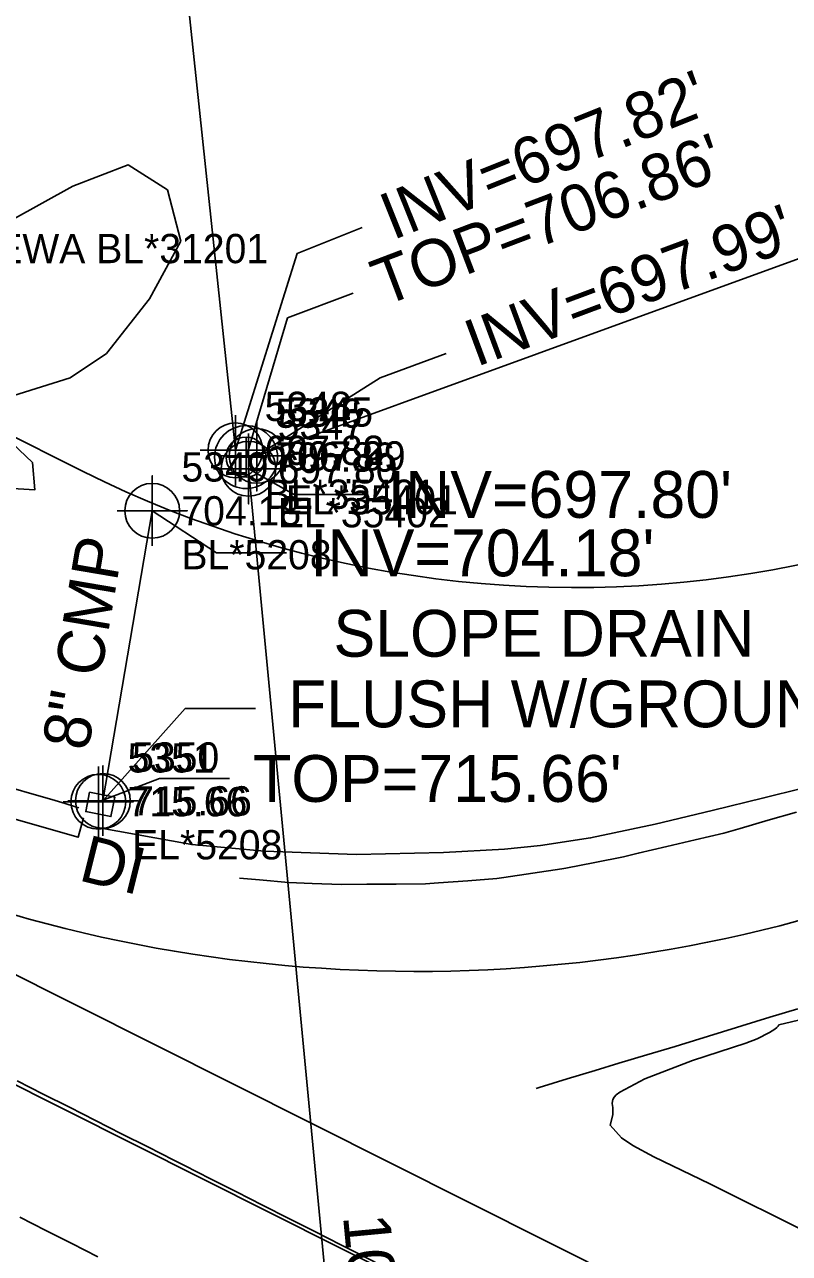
# Model space of a CAD drawing. Extents: x 1516784 to 1522736, y 634838 to 639369.
# Drawn here: x 1519972 to 1520037.3, y 638354.5 to 638459.4 of the extents above; entities that cross this region are included whole.
import ezdxf

# ---------------------------------------------------------------- set-up
doc = ezdxf.new("R2010")
doc.units = 0
for name, color, linetype in [('COGO Default Point Elevation', 7, 'Continuous'), ('COGO Default Point Number', 7, 'Continuous'), ('Exist Environmental Wetland Boundary Cogo Number', 7, 'Continuous'), ('Exist Environmental Wetland Boundary Text', 7, 'Continuous'), ('Exist Right of Way Line', 7, 'Continuous'), ('Exist Structure Minor Drop Inlet', 7, 'Continuous'), ('Exist Structure Minor Drop Inlet Cogo Elevation', 7, 'Continuous'), ('Exist Structure Minor Drop Inlet Cogo Number', 7, 'Continuous'), ('Exist Structure Minor Drop Inlet Cogo Point CELL', 7, 'Continuous'), ('Exist Structure Minor Drop Inlet Leader', 7, 'Continuous'), ('Exist Structure Minor Drop Inlet Text', 7, 'Continuous'), ('Exist Structure Minor Drop Inlet Top Elevation', 7, 'Continuous'), ('Exist Structure Minor Head and End Wall Cogo Comment', 7, 'Continuous'), ('Exist Structure Minor Pipes CMP 8 Inch', 7, 'Continuous'), ('Exist Structure Minor Pipes CMP 8 Inch Cogo Comment', 7, 'Continuous'), ('Exist Structure Minor Pipes CMP 8 Inch Cogo Elevation', 7, 'Continuous'), ('Exist Structure Minor Pipes CMP 8 Inch Cogo Number', 7, 'Continuous'), ('Exist Structure Minor Pipes CMP 8 Inch Cogo Point CELL', 7, 'Continuous'), ('Exist Structure Minor Pipes CMP 8 Inch Invert', 7, 'Continuous'), ('Exist Structure Minor Pipes CMP 8 Inch Leader', 7, 'Continuous'), ('Exist Structure Minor Pipes CMP 8 Inch Text', 7, 'Continuous'), ('Exist Utilities Sanitary Sewer Manhole CELL', 7, 'Continuous'), ('Exist Utilities Sanitary Sewer Manhole Cogo Elevation', 7, 'Continuous'), ('Exist Utilities Sanitary Sewer Manhole Cogo Number', 7, 'Continuous'), ('Exist Utilities Sanitary Sewer Manhole Leader', 7, 'Continuous'), ('Exist Utilities Sanitary Sewer Manhole Text', 7, 'Continuous'), ('Exist Utilities Sanitary Sewer UG Line', 7, 'Continuous'), ('Exist Utilities Sanitary Sewer UG Line Cogo Comment', 7, 'Continuous'), ('Exist Utilities Sanitary Sewer UG Line Cogo Elevation', 7, 'Continuous'), ('Exist Utilities Sanitary Sewer UG Line Cogo Number', 7, 'Continuous'), ('Exist Utilities Sanitary Sewer UG Line Cogo Point CELL', 7, 'Continuous'), ('Exist Utilities Sanitary Sewer UG Line Invert Elevation', 7, 'Continuous'), ('Exist Utilities Sanitary Sewer UG Line Leader', 7, 'Continuous'), ('Exist Utilities Sanitary Sewer UG Line Text', 7, 'Continuous'), ('Exist Utilities Water UG Line SUE LOS B', 7, 'Continuous'), ('Exist Vegetation Hedge Row', 7, 'Continuous')]:
    doc.layers.add(name, color=color, linetype=linetype)

msp = doc.modelspace()

# ---------------------------------------------------------------- linework, layer by layer
at = {"layer": 'COGO Default Point Elevation'}
for points in [[(1520037.93, 638392.15), (1520035.52, 638391.46), (1520033.12, 638390.77), (1520031.72, 638390.37), (1520029.29, 638389.79), (1520026.86, 638389.22), (1520024.42, 638388.64), (1520023.15, 638388.34), (1520020.7, 638387.86), (1520018.24, 638387.38), (1520017.88, 638387.32), (1520015.41, 638386.94), (1520012.94, 638386.57), (1520012.35, 638386.48), (1520009.85, 638386.29), (1520007.36, 638386.11), (1520006.23, 638386.02), (1520003.73, 638386.01), (1520001.23, 638385.99), (1519999.07, 638385.98), (1519996.57, 638386.07), (1519994.55, 638386.14), (1519992.06, 638386.37), (1519990.34, 638386.52)], [(1520038.05, 638375.37), (1520035.66, 638374.63), (1520033.27, 638373.89), (1520032.8, 638373.75), (1520030.41, 638373.02), (1520028.02, 638372.29), (1520027.56, 638372.15), (1520025.16, 638371.43), (1520022.77, 638370.71), (1520020.75, 638370.1), (1520018.36, 638369.37), (1520015.96, 638368.64), (1520015.69, 638368.56)], [(1520002.44, 638353.46), (1520000.21, 638354.6), (1519999.02, 638355.2), (1519996.79, 638356.33), (1519994.56, 638357.46), (1519992.33, 638358.59), (1519990.1, 638359.72), (1519987.87, 638360.85), (1519985.64, 638361.98), (1519984.74, 638362.43), (1519982.51, 638363.56), (1519980.28, 638364.69), (1519978.05, 638365.82), (1519975.82, 638366.95), (1519973.59, 638368.07), (1519971.36, 638369.2)], [(1519971.57, 638357.56), (1519973.8, 638356.43), (1519976.03, 638355.3), (1519978.26, 638354.17)]]:
    msp.add_lwpolyline(points, dxfattribs=at)
at = {"layer": 'COGO Default Point Number'}
for points in [[(1519978.23, 638390.84), (1519986.27, 638389.39), (1519992.5, 638388.81), (1520000.34, 638388.53), (1520007.78, 638388.71), (1520012.98, 638388.99), (1520016.07, 638389.3), (1520020.35, 638389.95), (1520025.87, 638391.13), (1520030.73, 638392.3), (1520035.15, 638393.37), (1520038.37, 638394.18)], [(1519970.68, 638391.69), (1519976.58, 638390.01), (1519977.03, 638391.68)], [(1520025.76, 638362.72), (1520023.95, 638363.68), (1520022.99, 638364.34), (1520022.01, 638365.42), (1520022.26, 638366.31), (1520022.25, 638366.92), (1520022.21, 638367.1), (1520022.2, 638367.28), (1520022.21, 638367.46), (1520022.25, 638367.62), (1520022.35, 638367.8), (1520022.54, 638368.01), (1520022.84, 638368.23), (1520024.98, 638369.38), (1520029.05, 638370.95), (1520033.61, 638372.42), (1520034.58, 638372.79), (1520035.63, 638373.34), (1520036.08, 638373.63), (1520036.25, 638373.76), (1520036.37, 638373.87), (1520036.44, 638373.98), (1520040.27, 638374.89)], [(1520043.77, 638353.82), (1520039, 638356.2), (1520030.54, 638360.4), (1520025.76, 638362.72)]]:
    msp.add_lwpolyline(points, dxfattribs=at)
at = {"layer": 'Exist Environmental Wetland Boundary Cogo Number'}
msp.add_lwpolyline([(1519970.07, 638394.46), (1519972.41, 638393.77), (1519974.31, 638393.23), (1519975.45, 638392.9), (1519976.25, 638392.65), (1519976.63, 638392.53)], dxfattribs=at)
at = {"layer": 'Exist Environmental Wetland Boundary Text'}
msp.add_line((1519517.96, 638596.36), (1520558.73, 638073.97), dxfattribs=at)
msp.add_arc((1520005.51, 638503.55), 125, 249.4814, 296.0671, dxfattribs=at)
at = {"layer": 'Exist Right of Way Line'}
msp.add_line((1519196.36, 638813.06), (1519977, 638421.24), dxfattribs=at)
msp.add_arc((1520019.06, 638505.64), 94.3, 243.5116, 319.4177, dxfattribs=at)
at = {"layer": 'Exist Structure Minor Drop Inlet'}
msp.add_lwpolyline([(1519977.54, 638393.86), (1519979.69, 638393.43), (1519979.36, 638391.78), (1519977.21, 638392.2)], close=True, dxfattribs=at)
at = {"layer": 'Exist Structure Minor Drop Inlet Cogo Point CELL'}
msp.add_lwpolyline([(1519978.29, 638396.04), (1519978.29, 638390.04), (1519978.29, 638393.04), (1519981.29, 638393.04), (1519975.29, 638393.04)], dxfattribs=at)
msp.add_circle((1519978.29, 638393.04), 2.34, dxfattribs=at)
at = {"layer": 'Exist Structure Minor Drop Inlet Leader'}
msp.add_lwpolyline([(1519978.29, 638393.04), (1519983.51, 638395.03), (1519989.51, 638395.03)], dxfattribs=at)
at = {"layer": 'Exist Structure Minor Pipes CMP 8 Inch'}
msp.add_line((1519982.89, 638417.89), (1519978.68, 638393.12), dxfattribs=at)
at = {"layer": 'Exist Structure Minor Pipes CMP 8 Inch Cogo Point CELL'}
for points in [[(1519979.89, 638417.89), (1519985.89, 638417.89), (1519982.89, 638417.89), (1519982.89, 638420.89), (1519982.89, 638414.89)], [(1519975.68, 638393.12), (1519981.68, 638393.12), (1519978.68, 638393.12), (1519978.68, 638396.12), (1519978.68, 638390.12)]]:
    msp.add_lwpolyline(points, dxfattribs=at)
for centre in [(1519982.89, 638417.89), (1519978.68, 638393.12)]:
    msp.add_circle(centre, 2.34, dxfattribs=at)
at = {"layer": 'Exist Structure Minor Pipes CMP 8 Inch Leader'}
for points in [[(1519982.89, 638417.89), (1519988.38, 638414.3), (1519994.38, 638414.3)], [(1519978.68, 638393.12), (1519985.72, 638401.02), (1519991.72, 638401.02)]]:
    msp.add_lwpolyline(points, dxfattribs=at)
at = {"layer": 'Exist Utilities Sanitary Sewer Manhole CELL'}
msp.add_lwpolyline([(1519990.91, 638424.19), (1519990.91, 638420.77), (1519990.91, 638422.48), (1519992.62, 638422.48), (1519989.2, 638422.48)], dxfattribs=at)
for radius in [2.69, 1.71]:
    msp.add_circle((1519990.91, 638422.48), radius, dxfattribs=at)
at = {"layer": 'Exist Utilities Sanitary Sewer Manhole Leader'}
msp.add_lwpolyline([(1519990.91, 638422.48), (1519994.46, 638434.36), (1520000.07, 638436.49)], dxfattribs=at)
at = {"layer": 'Exist Utilities Sanitary Sewer UG Line'}
for p, q in [((1519990, 638423.06), (1519977.34, 638542.64)), ((1520078.63, 638454.17), (1519991.82, 638422.58)), ((1520002.89, 638297.63), (1519991.12, 638421.48))]:
    msp.add_line(p, q, dxfattribs=at)
at = {"layer": 'Exist Utilities Sanitary Sewer UG Line Cogo Point CELL'}
for points in [[(1519990, 638426.06), (1519990, 638420.06), (1519990, 638423.06), (1519993, 638423.06), (1519987, 638423.06)], [(1519991.82, 638425.58), (1519991.82, 638419.58), (1519991.82, 638422.58), (1519994.82, 638422.58), (1519988.82, 638422.58)], [(1519991.12, 638424.48), (1519991.12, 638418.48), (1519991.12, 638421.48), (1519994.12, 638421.48), (1519988.12, 638421.48)]]:
    msp.add_lwpolyline(points, dxfattribs=at)
for centre in [(1519990, 638423.06), (1519991.82, 638422.58), (1519991.12, 638421.48)]:
    msp.add_circle(centre, 2.34, dxfattribs=at)
at = {"layer": 'Exist Utilities Sanitary Sewer UG Line Leader'}
for points in [[(1519990, 638423.06), (1519995.27, 638439.86), (1520000.84, 638442.09)], [(1519991.82, 638422.58), (1520002.38, 638429.24), (1520008, 638431.34)], [(1519991.12, 638421.48), (1519995.01, 638419.29), (1520001.01, 638419.29)]]:
    msp.add_lwpolyline(points, dxfattribs=at)
at = {"layer": 'Exist Utilities Water UG Line SUE LOS B'}
msp.add_line((1519525.01, 638601.79), (1520075.23, 638326.13), dxfattribs=at)
at = {"layer": 'Exist Vegetation Hedge Row'}
for points in [[(1519970.86, 638442.71), (1519976.11, 638445.61), (1519980.83, 638447.44), (1519984.2, 638445.3), (1519985.35, 638440.92), (1519982.67, 638436), (1519978.99, 638431.33), (1519975.87, 638429.24), (1519970.53, 638427.58)], [(1519970.35, 638424.2), (1519972.66, 638422.02), (1519972.86, 638419.67), (1519970.02, 638419.84)]]:
    msp.add_lwpolyline(points, dxfattribs=at)

# ---------------------------------------------------------------- texts
at = {"layer": 'Exist Structure Minor Drop Inlet Cogo Elevation'}
msp.add_text('715.66', height=2.5, dxfattribs=at).set_placement((1519980.79, 638391.79))
at = {"layer": 'Exist Structure Minor Drop Inlet Cogo Number'}
msp.add_text('5351', height=2.5, dxfattribs=at).set_placement((1519980.79, 638395.54))
at = {"layer": 'Exist Structure Minor Drop Inlet Text'}
msp.add_text('DI', height=4, rotation=345.9543, dxfattribs=at).set_placement((1519976.5, 638386.36))
at = {"layer": 'Exist Structure Minor Drop Inlet Top Elevation'}
msp.add_text("TOP=715.66'", height=4, dxfattribs=at).set_placement((1519991.51, 638393.03))
at = {"layer": 'Exist Structure Minor Head and End Wall Cogo Comment'}
msp.add_text('STONEWA BL*31201', height=2.5, dxfattribs=at).set_placement((1519960.28, 638439.04))
at = {"layer": 'Exist Structure Minor Pipes CMP 8 Inch Cogo Comment'}
for s, p in [('BL*5208', (1519985.39, 638412.89)), ('EL*5208', (1519981.18, 638388.12))]:
    msp.add_text(s, height=2.5, dxfattribs=at).set_placement(p)
at = {"layer": 'Exist Structure Minor Pipes CMP 8 Inch Cogo Elevation'}
for s, p in [('704.18', (1519985.39, 638416.64)), ('715.66', (1519981.18, 638391.87))]:
    msp.add_text(s, height=2.5, dxfattribs=at).set_placement(p)
at = {"layer": 'Exist Structure Minor Pipes CMP 8 Inch Cogo Number'}
for s, p in [('5349', (1519985.39, 638420.39)), ('5350', (1519981.18, 638395.62))]:
    msp.add_text(s, height=2.5, dxfattribs=at).set_placement(p)
at = {"layer": 'Exist Structure Minor Pipes CMP 8 Inch Invert'}
for s, p in [("INV=704.18'", (1519996.38, 638412.3)), ('SLOPE DRAIN', (1519998.38, 638405.43)), ('FLUSH W/GROUND', (1519994.5, 638399.4))]:
    msp.add_text(s, height=4, dxfattribs=at).set_placement(p)
at = {"layer": 'Exist Structure Minor Pipes CMP 8 Inch Text'}
msp.add_text('8" CMP', height=4, rotation=80.3472, dxfattribs=at).set_placement((1519977.41, 638397.3))
at = {"layer": 'Exist Utilities Sanitary Sewer Manhole Cogo Elevation'}
msp.add_text('706.86', height=2.5, dxfattribs=at).set_placement((1519993.41, 638421.23))
at = {"layer": 'Exist Utilities Sanitary Sewer Manhole Cogo Number'}
msp.add_text('5346', height=2.5, dxfattribs=at).set_placement((1519993.41, 638424.98))
at = {"layer": 'Exist Utilities Sanitary Sewer Manhole Text'}
msp.add_text("TOP=706.86'", height=4, rotation=20.7703, dxfattribs=at).set_placement((1520002.64, 638435.33))
at = {"layer": 'Exist Utilities Sanitary Sewer UG Line Cogo Comment'}
for s, p in [('BL*35401', (1519992.5, 638418.06)), ('EL*35401', (1519994.32, 638417.58)), ('EL*35402', (1519993.62, 638416.48))]:
    msp.add_text(s, height=2.5, dxfattribs=at).set_placement(p)
at = {"layer": 'Exist Utilities Sanitary Sewer UG Line Cogo Elevation'}
for s, p in [('697.82', (1519992.5, 638421.81)), ('697.99', (1519994.32, 638421.33)), ('697.80', (1519993.62, 638420.23))]:
    msp.add_text(s, height=2.5, dxfattribs=at).set_placement(p)
at = {"layer": 'Exist Utilities Sanitary Sewer UG Line Cogo Number'}
for s, p in [('5348', (1519992.5, 638425.56)), ('5345', (1519994.32, 638425.08)), ('5347', (1519993.62, 638423.98))]:
    msp.add_text(s, height=2.5, dxfattribs=at).set_placement(p)
at = {"layer": 'Exist Utilities Sanitary Sewer UG Line Invert Elevation'}
for s, rotation, p in [("INV=697.82'", 21.8183, (1520003.44, 638440.98)), ("INV=697.99'", 20.4259, (1520010.58, 638430.16))]:
    msp.add_text(s, height=4, rotation=rotation, dxfattribs=at).set_placement(p)
msp.add_text("INV=697.80'", height=4, dxfattribs=at).set_placement((1520003.01, 638417.29))
at = {"layer": 'Exist Utilities Sanitary Sewer UG Line Text'}
msp.add_text('10" VC', height=4, rotation=275.4308, dxfattribs=at).set_placement((1519999.19, 638357.65))

doc.saveas('drawing.dxf')
